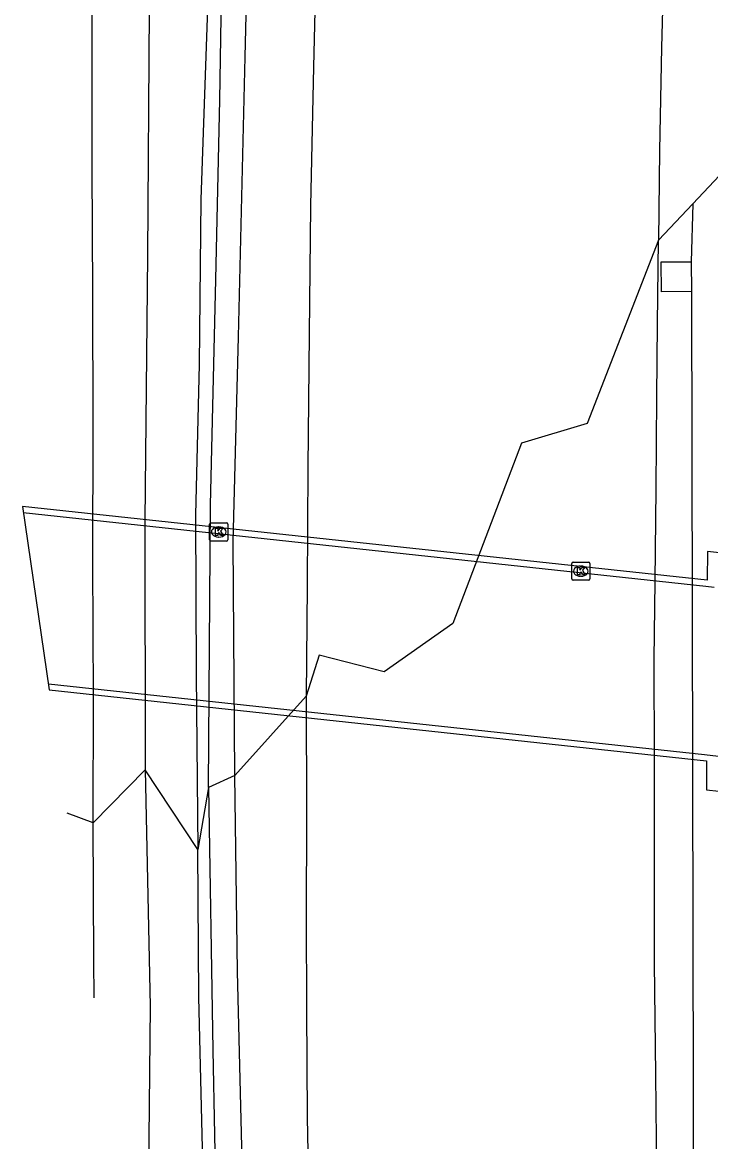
# Model space of a CAD drawing. Extents: x 156141 to 158132, y 385651 to 388399.
# Drawn here: x 156231.5 to 156269.3, y 386826.5 to 386888 of the extents above; entities that cross this region are included whole.
import ezdxf

# ---------------------------------------------------------------- set-up
doc = ezdxf.new("R2010")
doc.units = 0
for name, color, linetype in [('IMGEO_Berm_groen', 7, 'Continuous'), ('IMGEO_Grasland_overig', 7, 'Continuous'), ('IMGEO_Kolk', 7, 'Continuous'), ('IMGEO_Muur', 7, 'Continuous'), ('IMGEO_Rijbaan_autosnelweg', 7, 'Continuous'), ('IMGEO_Tunneldeel', 7, 'Continuous')]:
    doc.layers.add(name, color=color, linetype=linetype)

msp = doc.modelspace()

# ---------------------------------------------------------------- linework, layer by layer
at = {"layer": 'IMGEO_Berm_groen'}
for points in [[(156235.436, 387030.776), (156235.887, 387019.167), (156236.368, 387008.549), (156236.748, 386998.556), (156237.261, 386986.152), (156237.49, 386978.821), (156237.68, 386969.244), (156237.763, 386958.526), (156237.945, 386950.398), (156238.235, 386940.426), (156238.326, 386928.472), (156238.417, 386914.238), (156238.57, 386899.113), (156238.5, 386888.659), (156238.416, 386875.154), (156238.261, 386860.577), (156238.28, 386846.89)], [(156243.209, 386846.574), (156243.12, 386859.422), (156243.412, 386870.686), (156243.769, 386886.071), (156244.151, 386901.404), (156244.576, 386915.601), (156244.778, 386927.155), (156245.409, 386939.815), (156246.132, 386953.102), (156246.789, 386967.321), (156247.232, 386978.344), (156247.736, 386985.781), (156247.94, 386999.209), (156248.037, 387010.015), (156248.223, 387020.495), (156248.584, 387027.226)], [(156243.462, 386956.36), (156242.437, 386947.856), (156242.262, 386937.998), (156241.867, 386920.871), (156241.668, 386918.942), (156241.522, 386910.282), (156241.563, 386898.486), (156241.688, 386888.205), (156241.339, 386878.226), (156241.252, 386869.167), (156241.043, 386860.896), (156241.092, 386852.137), (156241.179, 386842.518)], [(156241.767, 386845.927), (156241.867, 386861.427), (156242.171, 386873.83), (156242.378, 386883.705), (156242.566, 386895.066), (156242.908, 386906.946), (156243.237, 386919.542), (156243.606, 386932.156), (156244.201, 386943.982), (156244.475, 386956.321)], [(156276.799, 386886.958), (156268.353, 386877.992)], [(156266.479, 386876.002), (156268.353, 386877.992)], [(156268.353, 386877.992), (156268.27, 386874.811)], [(156268.285, 386873.172), (156266.635, 386873.157), (156266.62, 386874.797), (156268.27, 386874.811)], [(156268.285, 386873.172), (156268.388, 386820.443)], [(156247.133, 386850.948), (156243.209, 386846.574)], [(156238.28, 386846.89), (156235.438, 386843.983)], [(156241.179, 386842.518), (156238.28, 386846.89)], [(156238.28, 386846.89), (156238.552, 386833.909), (156238.439, 386821.169), (156239.016, 386810.259)], [(156243.209, 386846.574), (156241.767, 386845.927)], [(156241.933, 386790.316), (156242.457, 386790.201), (156243.11, 386790.517), (156243.64, 386791.697), (156244.07, 386794.402), (156243.876, 386803.339), (156243.742, 386814.606), (156243.606, 386825.446), (156243.359, 386835.82), (156243.209, 386846.574)], [(156241.767, 386845.927), (156241.179, 386842.518)]]:
    msp.add_lwpolyline(points, dxfattribs=at)
at = {"layer": 'IMGEO_Grasland_overig'}
for points in [[(156268.27, 386874.811), (156268.285, 386873.172)], [(156241.767, 386845.927), (156241.995, 386831.481), (156242.283, 386817.532), (156242.435, 386805.04), (156242.591, 386793.989), (156242.389, 386791.923), (156242.233, 386791.887), (156242.088, 386791.948), (156241.983, 386792.621), (156241.939, 386799.952), (156241.683, 386807.156), (156241.584, 386816.336), (156241.457, 386825.354), (156241.231, 386834.406), (156241.179, 386842.518)]]:
    msp.add_lwpolyline(points, dxfattribs=at)
at = {"layer": 'IMGEO_Kolk'}
for p, q in [((156241.823, 386859.537), (156241.823, 386860.389)), ((156241.898, 386860.463), (156242.75, 386860.463)), ((156242.311, 386860.243), (156242.336, 386860.243)), ((156242.824, 386860.389), (156242.824, 386859.537)), ((156242.334, 386859.683), (156242.309, 386859.683)), ((156242.75, 386859.463), (156241.898, 386859.463)), ((156261.786, 386858.305), (156262.638, 386858.305)), ((156261.711, 386857.379), (156261.711, 386858.231)), ((156262.199, 386858.085), (156262.224, 386858.085)), ((156262.712, 386858.231), (156262.712, 386857.379)), ((156262.638, 386857.305), (156261.786, 386857.305)), ((156262.222, 386857.525), (156262.197, 386857.525))]:
    msp.add_line(p, q, dxfattribs=at)
for points in [[(156241.823, 386859.537), (156241.823, 386860.389)], [(156241.898, 386860.463), (156242.75, 386860.463)], [(156242.144, 386860.163), (156242.267, 386860.163), (156242.267, 386860.012), (156242.397, 386860.163), (156242.561, 386860.163), (156242.415, 386860.012), (156242.568, 386859.763), (156242.416, 386859.763), (156242.331, 386859.927), (156242.267, 386859.86), (156242.267, 386859.763), (156242.144, 386859.763), (156242.144, 386860.163)], [(156242.824, 386860.389), (156242.824, 386859.537)], [(156242.75, 386859.463), (156241.898, 386859.463)], [(156261.786, 386858.305), (156262.638, 386858.305)], [(156261.711, 386857.379), (156261.711, 386858.231)], [(156262.032, 386858.005), (156262.155, 386858.005), (156262.155, 386857.854), (156262.285, 386858.005), (156262.449, 386858.005), (156262.303, 386857.854), (156262.456, 386857.605), (156262.304, 386857.605), (156262.219, 386857.769), (156262.155, 386857.702), (156262.155, 386857.605), (156262.032, 386857.605), (156262.032, 386858.005)], [(156262.712, 386858.231), (156262.712, 386857.379)], [(156262.638, 386857.305), (156261.786, 386857.305)]]:
    msp.add_lwpolyline(points, dxfattribs=at)
for centre, start, end in [((156241.9, 386860.387), 91.55205, 178.44795), ((156241.9, 386860.387), 91.55205, 178.44795), ((156242.748, 386860.387), 1.55205, 88.44795), ((156242.748, 386860.387), 1.55205, 88.44795), ((156241.9, 386859.539), 181.55205, 268.44795), ((156241.9, 386859.539), 181.55205, 268.44795), ((156242.748, 386859.539), 271.55205, 358.44795), ((156242.748, 386859.539), 271.55205, 358.44795), ((156261.788, 386858.229), 91.55205, 178.44795), ((156261.788, 386858.229), 91.55205, 178.44795), ((156262.636, 386858.229), 1.55205, 88.44795), ((156262.636, 386858.229), 1.55205, 88.44795), ((156261.788, 386857.381), 181.55205, 268.44795), ((156261.788, 386857.381), 181.55205, 268.44795), ((156262.636, 386857.381), 271.55205, 358.44795), ((156262.636, 386857.381), 271.55205, 358.44795)]:
    msp.add_arc(centre, 0.0765, start, end, dxfattribs=at)
for centre, major_axis, ratio, start_param, end_param in [((156242.31, 386859.963), (-0.387, 0.002), 0.722429, 4.712389, 7.853982), ((156242.335, 386859.963), (-0.39, 0.002), 0.717154, 1.570796, 4.712389), ((156262.198, 386857.805), (-0.387, 0.002), 0.722429, 4.712389, 7.853982), ((156262.223, 386857.805), (-0.39, 0.002), 0.717154, 1.570796, 4.712389)]:
    msp.add_ellipse(centre, major_axis=major_axis, ratio=ratio, start_param=start_param, end_param=end_param, dxfattribs=at)
at = {"layer": 'IMGEO_Muur'}
for points in [[(156269.523, 386856.911), (156269.073, 386856.959), (156231.594, 386861.011)], [(156232.968, 386851.613), (156269.006, 386847.727), (156269.763, 386847.645)]]:
    msp.add_lwpolyline(points, dxfattribs=at)
at = {"layer": 'IMGEO_Rijbaan_autosnelweg'}
for points in [[(156235.438, 386843.983), (156235.441, 386850.903), (156235.409, 386858.304), (156235.422, 386865.718), (156235.413, 386873.066), (156235.38, 386879.983), (156235.381, 386886.345), (156235.372, 386892.614), (156235.311, 386899.062), (156235.251, 386906.752), (156235.207, 386911.447), (156235.125, 386918.203), (156235.103, 386925.011), (156235.04, 386931.467), (156234.966, 386937.648), (156234.915, 386942.799), (156234.828, 386948.147), (156234.681, 386954.331), (156234.532, 386961.127), (156234.386, 386968.764), (156234.306, 386978.502), (156233.86, 386996.588), (156233.326, 387014.061), (156232.794, 387029.974)], [(156269.148, 386955.323), (156268.953, 386951.515), (156268.645, 386946.578), (156268.393, 386941.838), (156268.106, 386935.202), (156267.811, 386928.959), (156267.6, 386923.281), (156267.387, 386916.644), (156267.291, 386912.384), (156267.246, 386907.773), (156267.048, 386903.422), (156266.936, 386899.043), (156266.854, 386894.529), (156266.749, 386890.753), (156266.636, 386886.574), (156266.532, 386880.925), (156266.479, 386876.002)], [(156248.763, 386927.561), (156248.549, 386922.212), (156248.325, 386915.208), (156248.12, 386909.366), (156247.913, 386903.744), (156247.816, 386898.314), (156247.669, 386891.664), (156247.521, 386885.508), (156247.373, 386877.871), (156247.289, 386870.834), (156247.212, 386863.524), (156247.181, 386856.994), (156247.133, 386850.948)], [(156266.479, 386876.002), (156262.555, 386865.92), (156258.947, 386864.844), (156255.173, 386854.928), (156251.414, 386852.284), (156247.834, 386853.184), (156247.133, 386850.948)], [(156266.385, 386824.77), (156266.322, 386830.148), (156266.254, 386836.266), (156266.252, 386841.092), (156266.25, 386847.389), (156266.234, 386852.954), (156266.298, 386857.265), (156266.355, 386862.335), (156266.377, 386867.392), (156266.424, 386871.399), (156266.479, 386876.002)], [(156247.133, 386850.948), (156247.146, 386844.432), (156247.119, 386838.744), (156247.149, 386833.72), (156247.18, 386827.799), (156247.285, 386822.069), (156247.345, 386816.426), (156247.456, 386810.339), (156247.575, 386804.253), (156247.721, 386797.987), (156247.924, 386789.826), (156248.125, 386782.971), (156248.429, 386773.438), (156248.679, 386766.24), (156248.999, 386757.129), (156249.406, 386749.041), (156249.732, 386742.408), (156250.224, 386733.066)], [(156235.438, 386843.983), (156234.007, 386844.515)], [(156235.492, 386834.357), (156235.464, 386836.445), (156235.438, 386843.983)]]:
    msp.add_lwpolyline(points, dxfattribs=at)
at = {"layer": 'IMGEO_Tunneldeel'}
for points in [[(156277.592, 386857.978), (156277.2, 386858.023), (156275.455, 386858.208), (156272.304, 386858.547), (156269.166, 386858.88), (156269.141, 386857.307), (156231.543, 386861.361), (156233.017, 386851.278)], [(156233.017, 386851.278), (156269.103, 386847.39), (156269.117, 386845.784), (156271.818, 386845.493), (156274.42, 386845.213), (156276.515, 386844.988)]]:
    msp.add_lwpolyline(points, dxfattribs=at)

doc.saveas('drawing.dxf')
